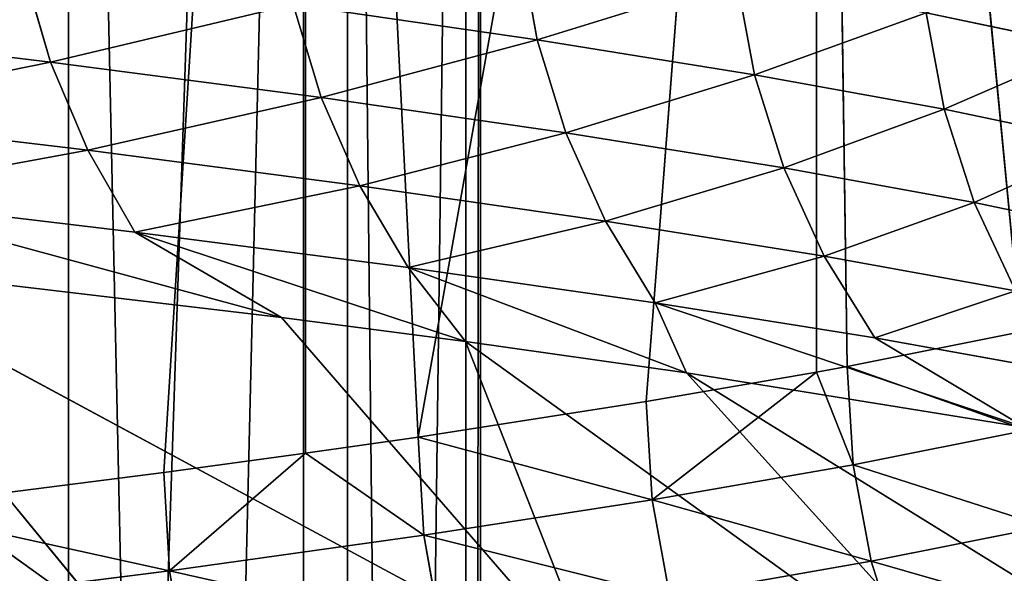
# Model space of a CAD drawing. Extents: x 1 to 183, y 3 to 451.
# Tile 395 of 457: x 112.61 to 115.14, y 348.47 to 349.9. Entities that reach past the tile are written whole.
import ezdxf

# ---------------------------------------------------------------- set-up
doc = ezdxf.new("R2010")
doc.units = 0
doc.header["$LTSCALE"] = 2.54
doc.layers.get('0').update_dxf_attribs({"color": 13, "linetype": 'CONTINUOUS'})

# ---------------------------------------------------------------- blocks, each defined once
blk = doc.blocks.new('DOZOWNIK_DO_MYD_A_FRIEGO_S')
at = {"color": 0}
for p, q in [((114.2278, 385.5593, 125.1272), (112.4526, 332.2193, 126.3248)), ((114.2278, 385.5593, 125.1272), (112.4526, 332.2193, 126.3248)), ((112.4526, 332.2193, 55.0312), (114.2278, 385.5593, 56.2288)), ((112.4526, 332.2193, 55.0312), (114.2278, 385.5593, 56.2288)), ((112.7367, 322.0593, 97.848), (112.7367, 354.5713, 97.848)), ((112.7367, 322.0593, 97.848), (112.7367, 354.5713, 97.848)), ((112.9816, 348.732, 103.6817), (113.3463, 354.5713, 103.0061)), ((112.9816, 348.732, 103.6817), (113.3463, 354.5713, 103.0061)), ((113.341, 322.0593, 85.8614), (113.341, 354.5713, 85.8614)), ((113.341, 322.0593, 85.8614), (113.341, 354.5713, 85.8614)), ((113.3463, 354.5713, 103.0061), (113.6353, 348.8233, 102.435)), ((113.3463, 354.5713, 103.0061), (113.6353, 348.8233, 102.435)), ((113.3463, 354.5713, 103.0061), (113.3463, 348.7818, 103.0061)), ((113.3463, 354.5713, 103.0061), (113.3463, 348.7818, 103.0061)), ((113.4537, 322.0593, 94.9038), (113.4537, 354.5713, 94.9038)), ((113.4537, 322.0593, 94.9038), (113.4537, 354.5713, 94.9038)), ((114.6598, 354.5713, 100.0655), (113.6353, 348.8233, 102.435)), ((114.6598, 354.5713, 100.0655), (113.6353, 348.8233, 102.435)), ((113.7582, 322.0593, 88.8628), (113.7582, 354.5713, 88.8628)), ((113.7582, 322.0593, 88.8628), (113.7582, 354.5713, 88.8628)), ((113.796, 322.0593, 91.8929), (113.796, 354.5713, 91.8929)), ((113.796, 322.0593, 91.8929), (113.796, 354.5713, 91.8929)), ((114.6598, 354.5713, 100.0655), (114.2216, 348.9144, 101.157)), ((114.6598, 354.5713, 100.0655), (114.2216, 348.9144, 101.157)), ((114.6598, 348.9902, 100.0656), (114.6598, 354.5713, 100.0655)), ((114.7386, 349.0047, 99.8533), (114.6598, 354.5713, 100.0655)), ((114.6598, 348.9902, 100.0656), (114.6598, 354.5713, 100.0655)), ((114.7386, 349.0047, 99.8533), (114.6598, 354.5713, 100.0655)), ((115.1847, 349.094, 98.5295), (114.6598, 354.5713, 100.0655)), ((115.1847, 349.094, 98.5295), (114.6598, 354.5713, 100.0655)), ((113.9418, 349.8456, 79.4094), (113.897, 350.0939, 79.4302)), ((113.9418, 349.8456, 79.4094), (113.897, 350.0939, 79.4302)), ((112.6905, 349.788, 76.8777), (112.6207, 350.0277, 76.9195)), ((112.6905, 349.788, 76.8777), (112.6207, 350.0277, 76.9195)), ((114.5001, 349.7555, 80.6982), (114.4543, 350.0038, 80.7167)), ((114.5001, 349.7555, 80.6982), (114.4543, 350.0038, 80.7167)), ((113.9418, 349.8456, 79.4094), (113.3146, 349.9365, 78.148)), ((113.3865, 349.6967, 78.1099), (113.3146, 349.9365, 78.148)), ((113.9418, 349.8456, 79.4094), (113.3146, 349.9365, 78.148)), ((113.3865, 349.6967, 78.1099), (113.3146, 349.9365, 78.148)), ((115.3571, 349.8274, 83.3494), (114.9413, 349.9149, 82.0249)), ((114.988, 349.6666, 82.0089), (114.9413, 349.9149, 82.0249)), ((115.3571, 349.8274, 83.3494), (114.9413, 349.9149, 82.0249)), ((114.988, 349.6666, 82.0089), (114.9413, 349.9149, 82.0249)), ((112.6905, 349.788, 76.8777), (111.9303, 349.8793, 75.6837)), ((112.6905, 349.788, 76.8777), (111.9303, 349.8793, 75.6837)), ((114.5001, 349.7555, 80.6982), (113.9418, 349.8456, 79.4094)), ((114.0156, 349.6058, 79.3751), (113.9418, 349.8456, 79.4094)), ((114.5001, 349.7555, 80.6982), (113.9418, 349.8456, 79.4094)), ((114.0156, 349.6058, 79.3751), (113.9418, 349.8456, 79.4094)), ((113.3865, 349.6967, 78.1099), (112.6905, 349.788, 76.8777)), ((112.7865, 349.561, 76.82), (112.6905, 349.788, 76.8777)), ((113.3865, 349.6967, 78.1099), (112.6905, 349.788, 76.8777)), ((112.7865, 349.561, 76.82), (112.6905, 349.788, 76.8777)), ((114.988, 349.6666, 82.0089), (114.5001, 349.7555, 80.6982)), ((114.5756, 349.5158, 80.6678), (114.5001, 349.7555, 80.6982)), ((114.988, 349.6666, 82.0089), (114.5001, 349.7555, 80.6982)), ((114.5756, 349.5158, 80.6678), (114.5001, 349.7555, 80.6982)), ((114.0156, 349.6058, 79.3751), (113.3865, 349.6967, 78.1099)), ((113.4854, 349.4696, 78.0574), (113.3865, 349.6967, 78.1099)), ((114.0156, 349.6058, 79.3751), (113.3865, 349.6967, 78.1099)), ((113.4854, 349.4696, 78.0574), (113.3865, 349.6967, 78.1099)), ((115.4046, 349.5791, 83.3358), (114.988, 349.6666, 82.0089)), ((115.065, 349.4268, 81.9825), (114.988, 349.6666, 82.0089)), ((115.4046, 349.5791, 83.3358), (114.988, 349.6666, 82.0089)), ((115.065, 349.4268, 81.9825), (114.988, 349.6666, 82.0089)), ((112.7865, 349.561, 76.82), (112.0232, 349.6523, 75.6211)), ((112.7865, 349.561, 76.82), (112.0232, 349.6523, 75.6211)), ((114.5756, 349.5158, 80.6678), (114.0156, 349.6058, 79.3751)), ((114.1171, 349.3788, 79.3279), (114.0156, 349.6058, 79.3751)), ((114.5756, 349.5158, 80.6678), (114.0156, 349.6058, 79.3751)), ((114.1171, 349.3788, 79.3279), (114.0156, 349.6058, 79.3751)), ((113.4854, 349.4696, 78.0574), (112.7865, 349.561, 76.82)), ((112.9071, 349.3505, 76.7477), (112.7865, 349.561, 76.82)), ((113.4854, 349.4696, 78.0574), (112.7865, 349.561, 76.82)), ((112.9071, 349.3505, 76.7477), (112.7865, 349.561, 76.82)), ((115.065, 349.4268, 81.9825), (114.5756, 349.5158, 80.6678)), ((114.6795, 349.2887, 80.626), (114.5756, 349.5158, 80.6678)), ((115.065, 349.4268, 81.9825), (114.5756, 349.5158, 80.6678)), ((114.6795, 349.2887, 80.626), (114.5756, 349.5158, 80.6678)), ((114.1171, 349.3788, 79.3279), (113.4854, 349.4696, 78.0574)), ((113.6096, 349.2591, 77.9915), (113.4854, 349.4696, 78.0574)), ((114.1171, 349.3788, 79.3279), (113.4854, 349.4696, 78.0574)), ((113.6096, 349.2591, 77.9915), (113.4854, 349.4696, 78.0574)), ((112.9071, 349.3505, 76.7477), (112.1398, 349.4418, 75.5424)), ((113.2844, 349.1308, 77.0596), (112.1398, 349.4418, 75.5424)), ((112.9071, 349.3505, 76.7477), (112.1398, 349.4418, 75.5424)), ((113.2844, 349.1308, 77.0596), (112.1398, 349.4418, 75.5424)), ((115.4829, 349.3394, 83.3135), (115.065, 349.4268, 81.9825)), ((115.4829, 349.3394, 83.3135), (115.065, 349.4268, 81.9825)), ((115.1709, 349.1998, 81.9462), (115.065, 349.4268, 81.9825)), ((115.1709, 349.1998, 81.9462), (115.065, 349.4268, 81.9825)), ((114.6795, 349.2887, 80.626), (114.1171, 349.3788, 79.3279)), ((114.2447, 349.1683, 79.2686), (114.1171, 349.3788, 79.3279)), ((114.6795, 349.2887, 80.626), (114.1171, 349.3788, 79.3279)), ((114.2447, 349.1683, 79.2686), (114.1171, 349.3788, 79.3279)), ((113.6096, 349.2591, 77.9915), (112.9071, 349.3505, 76.7477)), ((113.7571, 349.0688, 77.9132), (112.9071, 349.3505, 76.7477)), ((113.6096, 349.2591, 77.9915), (112.9071, 349.3505, 76.7477)), ((113.7571, 349.0688, 77.9132), (112.9071, 349.3505, 76.7477)), ((113.2844, 349.1308, 77.0596), (112.9071, 349.3505, 76.7477)), ((113.2844, 349.1308, 77.0596), (112.9071, 349.3505, 76.7477)), ((112.8623, 348.3242, 74.6216), (111.4443, 349.3424, 74.2803)), ((112.8623, 348.3242, 74.6216), (111.4443, 349.3424, 74.2803)), ((114.1065, 348.1815, 76.5849), (112.0821, 349.2735, 75.1624)), ((112.0821, 349.2735, 75.1624), (113.2844, 349.1308, 77.0596)), ((114.1065, 348.1815, 76.5849), (112.0821, 349.2735, 75.1624)), ((112.8623, 348.3242, 74.6216), (112.0821, 349.2735, 75.1624)), ((112.8623, 348.3242, 74.6216), (112.0821, 349.2735, 75.1624)), ((112.0821, 349.2735, 75.1624), (113.2844, 349.1308, 77.0596)), ((115.1709, 349.1998, 81.9462), (114.6795, 349.2887, 80.626)), ((115.1709, 349.1998, 81.9462), (114.6795, 349.2887, 80.626)), ((114.81, 349.0782, 80.5735), (114.6795, 349.2887, 80.626)), ((114.81, 349.0782, 80.5735), (114.6795, 349.2887, 80.626)), ((114.2447, 349.1683, 79.2686), (113.6096, 349.2591, 77.9915)), ((114.3254, 348.9884, 79.0474), (113.6096, 349.2591, 77.9915)), ((114.2447, 349.1683, 79.2686), (113.6096, 349.2591, 77.9915)), ((114.3254, 348.9884, 79.0474), (113.6096, 349.2591, 77.9915)), ((113.7571, 349.0688, 77.9132), (113.6096, 349.2591, 77.9915)), ((113.7571, 349.0688, 77.9132), (113.6096, 349.2591, 77.9915)), ((114.81, 349.0782, 80.5735), (114.2447, 349.1683, 79.2686)), ((115.1958, 348.848, 81.1052), (114.2447, 349.1683, 79.2686)), ((114.81, 349.0782, 80.5735), (114.2447, 349.1683, 79.2686)), ((115.1958, 348.848, 81.1052), (114.2447, 349.1683, 79.2686)), ((114.3254, 348.9884, 79.0474), (114.2447, 349.1683, 79.2686)), ((114.3254, 348.9884, 79.0474), (114.2447, 349.1683, 79.2686)), ((113.2844, 349.1308, 77.0596), (114.1065, 348.1815, 76.5849)), ((113.2844, 349.1308, 77.0596), (114.1065, 348.1815, 76.5849)), ((113.2844, 349.1308, 77.0596), (113.7571, 349.0688, 77.9132)), ((113.2844, 349.1308, 77.0596), (113.7571, 349.0688, 77.9132)), ((114.7386, 349.0047, 99.8533), (115.1847, 349.094, 98.5295)), ((114.7386, 349.0047, 99.8533), (115.1847, 349.094, 98.5295)), ((115.304, 348.9893, 81.9006), (114.81, 349.0782, 80.5735)), ((115.304, 348.9893, 81.9006), (114.81, 349.0782, 80.5735)), ((115.1958, 348.848, 81.1052), (114.81, 349.0782, 80.5735)), ((115.1958, 348.848, 81.1052), (114.81, 349.0782, 80.5735)), ((113.7571, 349.0688, 77.9132), (114.3254, 348.9884, 79.0474)), ((115.1837, 348.0392, 78.6421), (113.7571, 349.0688, 77.9132)), ((114.1065, 348.1815, 76.5849), (113.7571, 349.0688, 77.9132)), ((115.1837, 348.0392, 78.6421), (113.7571, 349.0688, 77.9132)), ((114.1065, 348.1815, 76.5849), (113.7571, 349.0688, 77.9132)), ((113.7571, 349.0688, 77.9132), (114.3254, 348.9884, 79.0474)), ((114.6598, 348.9902, 100.0656), (114.7386, 349.0047, 99.8533)), ((114.6598, 348.9902, 100.0656), (114.7386, 349.0047, 99.8533)), ((114.7386, 349.0047, 99.8533), (114.7541, 348.752, 99.859)), ((114.7386, 349.0047, 99.8533), (114.7541, 348.752, 99.859)), ((114.2216, 348.9144, 101.157), (114.6598, 348.9902, 100.0656)), ((114.2216, 348.9144, 101.157), (114.6598, 348.9902, 100.0656)), ((114.2369, 348.6617, 101.1635), (114.6598, 348.9902, 100.0656)), ((114.2369, 348.6617, 101.1635), (114.6598, 348.9902, 100.0656)), ((114.3254, 348.9884, 79.0474), (115.1837, 348.0392, 78.6421)), ((114.3254, 348.9884, 79.0474), (115.1837, 348.0392, 78.6421)), ((114.3254, 348.9884, 79.0474), (116.0845, 347.8987, 80.7716)), ((114.3254, 348.9884, 79.0474), (116.0845, 347.8987, 80.7716)), ((114.3254, 348.9884, 79.0474), (115.1958, 348.848, 81.1052)), ((114.3254, 348.9884, 79.0474), (115.1958, 348.848, 81.1052)), ((114.7541, 348.752, 99.859), (114.6598, 348.9902, 100.0656)), ((114.7541, 348.752, 99.859), (114.6598, 348.9902, 100.0656)), ((113.6353, 348.8233, 102.435), (114.2216, 348.9144, 101.157)), ((113.6353, 348.8233, 102.435), (114.2216, 348.9144, 101.157)), ((114.2216, 348.9144, 101.157), (114.2369, 348.6617, 101.1635)), ((114.2216, 348.9144, 101.157), (114.2369, 348.6617, 101.1635)), ((113.3463, 348.7818, 103.0061), (113.6353, 348.8233, 102.435)), ((113.3463, 348.7818, 103.0061), (113.6353, 348.8233, 102.435)), ((113.6502, 348.5707, 102.4423), (113.6353, 348.8233, 102.435)), ((113.6502, 348.5707, 102.4423), (113.6353, 348.8233, 102.435)), ((114.7541, 348.752, 99.859), (115.2005, 348.8413, 98.5344)), ((114.7541, 348.752, 99.859), (115.2005, 348.8413, 98.5344)), ((112.9816, 348.732, 103.6817), (113.3463, 348.7818, 103.0061)), ((112.9816, 348.732, 103.6817), (113.3463, 348.7818, 103.0061)), ((112.9961, 348.4793, 103.6897), (113.3463, 348.7818, 103.0061)), ((112.9961, 348.4793, 103.6897), (113.3463, 348.7818, 103.0061)), ((113.3463, 348.7818, 103.0061), (113.6502, 348.5707, 102.4423)), ((113.3463, 348.7818, 103.0061), (113.6502, 348.5707, 102.4423)), ((114.2369, 348.6617, 101.1635), (114.7541, 348.752, 99.859)), ((114.2369, 348.6617, 101.1635), (114.7541, 348.752, 99.859)), ((114.8005, 348.5038, 99.876), (114.7541, 348.752, 99.859)), ((114.8005, 348.5038, 99.876), (114.7541, 348.752, 99.859)), ((112.2633, 348.6407, 104.8918), (112.9816, 348.732, 103.6817)), ((112.2633, 348.6407, 104.8918), (112.9816, 348.732, 103.6817)), ((112.9816, 348.732, 103.6817), (112.9961, 348.4793, 103.6897)), ((112.9816, 348.732, 103.6817), (112.9961, 348.4793, 103.6897)), ((114.2369, 348.6617, 101.1635), (113.6502, 348.5707, 102.4423)), ((114.2369, 348.6617, 101.1635), (113.6502, 348.5707, 102.4423)), ((114.2369, 348.6617, 101.1635), (114.2823, 348.4134, 101.183)), ((114.2369, 348.6617, 101.1635), (114.2823, 348.4134, 101.183)), ((114.8005, 348.5038, 99.876), (115.2477, 348.593, 98.549)), ((114.8005, 348.5038, 99.876), (115.2477, 348.593, 98.549)), ((112.9961, 348.4793, 103.6897), (113.6502, 348.5707, 102.4423)), ((112.9961, 348.4793, 103.6897), (113.6502, 348.5707, 102.4423)), ((113.6945, 348.3224, 102.464), (113.6502, 348.5707, 102.4423)), ((113.6945, 348.3224, 102.464), (113.6502, 348.5707, 102.4423)), ((114.8005, 348.5038, 99.876), (114.2823, 348.4134, 101.183)), ((114.8005, 348.5038, 99.876), (114.2823, 348.4134, 101.183)), ((114.8005, 348.5038, 99.876), (114.8769, 348.264, 99.904)), ((114.8005, 348.5038, 99.876), (114.8769, 348.264, 99.904)), ((112.9961, 348.4793, 103.6897), (112.2773, 348.388, 104.9007)), ((112.9961, 348.4793, 103.6897), (112.2773, 348.388, 104.9007)), ((112.9961, 348.4793, 103.6897), (113.0392, 348.231, 103.7138)), ((112.9961, 348.4793, 103.6897), (113.0392, 348.231, 103.7138))]:
    blk.add_line(p, q, dxfattribs=at)
mesh = blk.add_polyface(dxfattribs=at)
corners = [(117.0008, 332.2193, 122.9736), (114.2278, 385.5593, 125.1272), (112.4526, 332.2193, 126.3248)]
mesh.append_faces([[corners[k] for k in face] for face in [(0, 1, 2)]], dxfattribs={"color": 0})
mesh = blk.add_polyface(dxfattribs=at)
corners = [(114.2278, 385.5593, 125.1272), (112.4526, 385.5593, 126.3248), (112.4526, 332.2193, 126.3248)]
mesh.append_faces([[corners[k] for k in face] for face in [(0, 1, 2)]], dxfattribs={"color": 0})
mesh = blk.add_polyface(dxfattribs=at)
corners = [(117.0008, 332.2193, 58.3824), (112.4526, 332.2193, 55.0312), (114.2278, 385.5593, 56.2288)]
mesh.append_faces([[corners[k] for k in face] for face in [(0, 1, 2)]], dxfattribs={"color": 0})
mesh = blk.add_polyface(dxfattribs=at)
corners = [(114.2278, 385.5593, 56.2288), (112.4526, 332.2193, 55.0312), (112.4526, 385.5593, 55.0312)]
mesh.append_faces([[corners[k] for k in face] for face in [(0, 1, 2)]], dxfattribs={"color": 0})
mesh = blk.add_polyface(dxfattribs=at)
corners = [(117.0008, 385.5593, 122.9736), (114.2278, 385.5593, 125.1272), (117.0008, 332.2193, 122.9736)]
mesh.append_faces([[corners[k] for k in face] for face in [(0, 1, 2)]], dxfattribs={"color": 0})
mesh = blk.add_polyface(dxfattribs=at)
corners = [(117.0008, 332.2193, 58.3824), (114.2278, 385.5593, 56.2288), (117.0008, 385.5593, 58.3824)]
mesh.append_faces([[corners[k] for k in face] for face in [(0, 1, 2)]], dxfattribs={"color": 0})
mesh = blk.add_polyface(dxfattribs=at)
corners = [(111.6564, 354.5713, 100.6791), (112.7367, 322.0593, 97.848), (111.6564, 322.0593, 100.6791), (112.7367, 354.5713, 97.848)]
mesh.append_faces([[corners[k] for k in face] for face in [(0, 1, 2), (1, 0, 3)]], dxfattribs={"vtx0": -1, "color": 0})
mesh = blk.add_polyface(dxfattribs=at)
corners = [(111.6878, 354.5713, 105.7668), (112.2633, 348.6407, 104.8918), (113.3463, 354.5713, 103.0061)]
mesh.append_faces([[corners[k] for k in face] for face in [(0, 1, 2)]], dxfattribs={"color": 0})
mesh = blk.add_polyface(dxfattribs=at)
corners = [(113.3463, 354.5713, 103.0061), (112.2633, 348.6407, 104.8918), (112.9816, 348.732, 103.6817)]
mesh.append_faces([[corners[k] for k in face] for face in [(0, 1, 2)]], dxfattribs={"color": 0})
mesh = blk.add_polyface(dxfattribs=at)
corners = [(113.341, 354.5713, 85.8614), (112.5509, 322.0593, 82.936), (113.341, 322.0593, 85.8614), (112.5509, 354.5713, 82.936)]
mesh.append_faces([[corners[k] for k in face] for face in [(0, 1, 2), (1, 0, 3)]], dxfattribs={"vtx0": -1, "color": 0})
mesh = blk.add_polyface(dxfattribs=at)
corners = [(112.7367, 354.5713, 97.848), (113.4537, 322.0593, 94.9038), (112.7367, 322.0593, 97.848), (113.4537, 354.5713, 94.9038)]
mesh.append_faces([[corners[k] for k in face] for face in [(0, 1, 2), (1, 0, 3)]], dxfattribs={"vtx0": -1, "color": 0})
mesh = blk.add_polyface(dxfattribs=at)
corners = [(113.3463, 354.5713, 103.0061), (112.9816, 348.732, 103.6817), (113.3463, 348.7818, 103.0061)]
mesh.append_faces([[corners[k] for k in face] for face in [(0, 1, 2)]], dxfattribs={"color": 0})
mesh = blk.add_polyface(dxfattribs=at)
corners = [(113.7582, 354.5713, 88.8628), (113.341, 322.0593, 85.8614), (113.7582, 322.0593, 88.8628), (113.341, 354.5713, 85.8614)]
mesh.append_faces([[corners[k] for k in face] for face in [(0, 1, 2), (1, 0, 3)]], dxfattribs={"vtx0": -1, "color": 0})
mesh = blk.add_polyface(dxfattribs=at)
corners = [(113.3463, 354.5713, 103.0061), (113.6353, 348.8233, 102.435), (114.6598, 354.5713, 100.0655)]
mesh.append_faces([[corners[k] for k in face] for face in [(0, 1, 2)]], dxfattribs={"color": 0})
mesh = blk.add_polyface(dxfattribs=at)
corners = [(113.3463, 354.5713, 103.0061), (113.3463, 348.7818, 103.0061), (113.6353, 348.8233, 102.435)]
mesh.append_faces([[corners[k] for k in face] for face in [(0, 1, 2)]], dxfattribs={"color": 0})
mesh = blk.add_polyface(dxfattribs=at)
corners = [(113.4537, 354.5713, 94.9038), (113.796, 322.0593, 91.8929), (113.4537, 322.0593, 94.9038), (113.796, 354.5713, 91.8929)]
mesh.append_faces([[corners[k] for k in face] for face in [(0, 1, 2), (1, 0, 3)]], dxfattribs={"vtx0": -1, "color": 0})
mesh = blk.add_polyface(dxfattribs=at)
corners = [(114.6598, 354.5713, 100.0655), (113.6353, 348.8233, 102.435), (114.2216, 348.9144, 101.157)]
mesh.append_faces([[corners[k] for k in face] for face in [(0, 1, 2)]], dxfattribs={"color": 0})
mesh = blk.add_polyface(dxfattribs=at)
corners = [(113.796, 354.5713, 91.8929), (113.7582, 322.0593, 88.8628), (113.796, 322.0593, 91.8929), (113.7582, 354.5713, 88.8628)]
mesh.append_faces([[corners[k] for k in face] for face in [(0, 1, 2), (1, 0, 3)]], dxfattribs={"vtx0": -1, "color": 0})
mesh = blk.add_polyface(dxfattribs=at)
corners = [(114.6598, 354.5713, 100.0655), (114.2216, 348.9144, 101.157), (114.6598, 348.9902, 100.0656)]
mesh.append_faces([[corners[k] for k in face] for face in [(0, 1, 2)]], dxfattribs={"color": 0})
mesh = blk.add_polyface(dxfattribs=at)
corners = [(114.6598, 354.5713, 100.0655), (114.6598, 348.9902, 100.0656), (114.7386, 349.0047, 99.8533)]
mesh.append_faces([[corners[k] for k in face] for face in [(0, 1, 2)]], dxfattribs={"color": 0})
mesh = blk.add_polyface(dxfattribs=at)
corners = [(114.6598, 354.5713, 100.0655), (114.7386, 349.0047, 99.8533), (115.1847, 349.094, 98.5295)]
mesh.append_faces([[corners[k] for k in face] for face in [(0, 1, 2)]], dxfattribs={"color": 0})
mesh = blk.add_polyface(dxfattribs=at)
corners = [(114.6598, 354.5713, 100.0655), (115.1847, 349.094, 98.5295), (115.6093, 354.5713, 96.9881)]
mesh.append_faces([[corners[k] for k in face] for face in [(0, 1, 2)]], dxfattribs={"color": 0})
mesh = blk.add_polyface(dxfattribs=at)
corners = [(113.3146, 349.9365, 78.148), (113.897, 350.0939, 79.4302), (113.9418, 349.8456, 79.4094), (113.271, 350.1847, 78.1712)]
mesh.append_faces([[corners[k] for k in face] for face in [(0, 1, 2), (1, 0, 3)]], dxfattribs={"vtx0": -1, "color": 0})
mesh = blk.add_polyface(dxfattribs=at)
corners = [(114.9413, 349.9149, 82.0249), (115.3412, 350.0801, 83.3539), (115.3571, 349.8274, 83.3494), (114.9256, 350.1675, 82.0303)]
mesh.append_faces([[corners[k] for k in face] for face in [(0, 1, 2), (1, 0, 3)]], dxfattribs={"vtx0": -1, "color": 0})
mesh = blk.add_polyface(dxfattribs=at)
corners = [(111.9303, 349.8793, 75.6837), (112.6207, 350.0277, 76.9195), (112.6905, 349.788, 76.8777), (111.8629, 350.1191, 75.7292)]
mesh.append_faces([[corners[k] for k in face] for face in [(0, 1, 2), (1, 0, 3)]], dxfattribs={"vtx0": -1, "color": 0})
mesh = blk.add_polyface(dxfattribs=at)
corners = [(113.9418, 349.8456, 79.4094), (114.4543, 350.0038, 80.7167), (114.5001, 349.7555, 80.6982), (113.897, 350.0939, 79.4302)]
mesh.append_faces([[corners[k] for k in face] for face in [(0, 1, 2), (1, 0, 3)]], dxfattribs={"vtx0": -1, "color": 0})
mesh = blk.add_polyface(dxfattribs=at)
corners = [(112.6905, 349.788, 76.8777), (113.3146, 349.9365, 78.148), (113.3865, 349.6967, 78.1099), (112.6207, 350.0277, 76.9195)]
mesh.append_faces([[corners[k] for k in face] for face in [(0, 1, 2), (1, 0, 3)]], dxfattribs={"vtx0": -1, "color": 0})
mesh = blk.add_polyface(dxfattribs=at)
corners = [(114.5001, 349.7555, 80.6982), (114.9413, 349.9149, 82.0249), (114.988, 349.6666, 82.0089), (114.4543, 350.0038, 80.7167)]
mesh.append_faces([[corners[k] for k in face] for face in [(0, 1, 2), (1, 0, 3)]], dxfattribs={"vtx0": -1, "color": 0})
mesh = blk.add_polyface(dxfattribs=at)
corners = [(113.3865, 349.6967, 78.1099), (113.9418, 349.8456, 79.4094), (114.0156, 349.6058, 79.3751), (113.3146, 349.9365, 78.148)]
mesh.append_faces([[corners[k] for k in face] for face in [(0, 1, 2), (1, 0, 3)]], dxfattribs={"vtx0": -1, "color": 0})
mesh = blk.add_polyface(dxfattribs=at)
corners = [(114.988, 349.6666, 82.0089), (115.3571, 349.8274, 83.3494), (115.4046, 349.5791, 83.3358), (114.9413, 349.9149, 82.0249)]
mesh.append_faces([[corners[k] for k in face] for face in [(0, 1, 2), (1, 0, 3)]], dxfattribs={"vtx0": -1, "color": 0})
mesh = blk.add_polyface(dxfattribs=at)
corners = [(112.0232, 349.6523, 75.6211), (112.6905, 349.788, 76.8777), (112.7865, 349.561, 76.82), (111.9303, 349.8793, 75.6837)]
mesh.append_faces([[corners[k] for k in face] for face in [(0, 1, 2), (1, 0, 3)]], dxfattribs={"vtx0": -1, "color": 0})
mesh = blk.add_polyface(dxfattribs=at)
corners = [(114.0156, 349.6058, 79.3751), (114.5001, 349.7555, 80.6982), (114.5756, 349.5158, 80.6678), (113.9418, 349.8456, 79.4094)]
mesh.append_faces([[corners[k] for k in face] for face in [(0, 1, 2), (1, 0, 3)]], dxfattribs={"vtx0": -1, "color": 0})
mesh = blk.add_polyface(dxfattribs=at)
corners = [(112.7865, 349.561, 76.82), (113.3865, 349.6967, 78.1099), (113.4854, 349.4696, 78.0574), (112.6905, 349.788, 76.8777)]
mesh.append_faces([[corners[k] for k in face] for face in [(0, 1, 2), (1, 0, 3)]], dxfattribs={"vtx0": -1, "color": 0})
mesh = blk.add_polyface(dxfattribs=at)
corners = [(114.5756, 349.5158, 80.6678), (114.988, 349.6666, 82.0089), (115.065, 349.4268, 81.9825), (114.5001, 349.7555, 80.6982)]
mesh.append_faces([[corners[k] for k in face] for face in [(0, 1, 2), (1, 0, 3)]], dxfattribs={"vtx0": -1, "color": 0})
mesh = blk.add_polyface(dxfattribs=at)
corners = [(113.4854, 349.4696, 78.0574), (114.0156, 349.6058, 79.3751), (114.1171, 349.3788, 79.3279), (113.3865, 349.6967, 78.1099)]
mesh.append_faces([[corners[k] for k in face] for face in [(0, 1, 2), (1, 0, 3)]], dxfattribs={"vtx0": -1, "color": 0})
mesh = blk.add_polyface(dxfattribs=at)
corners = [(115.065, 349.4268, 81.9825), (115.4046, 349.5791, 83.3358), (115.4829, 349.3394, 83.3135), (114.988, 349.6666, 82.0089)]
mesh.append_faces([[corners[k] for k in face] for face in [(0, 1, 2), (1, 0, 3)]], dxfattribs={"vtx0": -1, "color": 0})
mesh = blk.add_polyface(dxfattribs=at)
corners = [(112.1398, 349.4418, 75.5424), (112.7865, 349.561, 76.82), (112.9071, 349.3505, 76.7477), (112.0232, 349.6523, 75.6211)]
mesh.append_faces([[corners[k] for k in face] for face in [(0, 1, 2), (1, 0, 3)]], dxfattribs={"vtx0": -1, "color": 0})
mesh = blk.add_polyface(dxfattribs=at)
corners = [(114.1171, 349.3788, 79.3279), (114.5756, 349.5158, 80.6678), (114.6795, 349.2887, 80.626), (114.0156, 349.6058, 79.3751)]
mesh.append_faces([[corners[k] for k in face] for face in [(0, 1, 2), (1, 0, 3)]], dxfattribs={"vtx0": -1, "color": 0})
mesh = blk.add_polyface(dxfattribs=at)
corners = [(112.9071, 349.3505, 76.7477), (113.4854, 349.4696, 78.0574), (113.6096, 349.2591, 77.9915), (112.7865, 349.561, 76.82)]
mesh.append_faces([[corners[k] for k in face] for face in [(0, 1, 2), (1, 0, 3)]], dxfattribs={"vtx0": -1, "color": 0})
mesh = blk.add_polyface(dxfattribs=at)
corners = [(114.6795, 349.2887, 80.626), (115.065, 349.4268, 81.9825), (115.1709, 349.1998, 81.9462), (114.5756, 349.5158, 80.6678)]
mesh.append_faces([[corners[k] for k in face] for face in [(0, 1, 2), (1, 0, 3)]], dxfattribs={"vtx0": -1, "color": 0})
mesh = blk.add_polyface(dxfattribs=at)
corners = [(113.6096, 349.2591, 77.9915), (114.1171, 349.3788, 79.3279), (114.2447, 349.1683, 79.2686), (113.4854, 349.4696, 78.0574)]
mesh.append_faces([[corners[k] for k in face] for face in [(0, 1, 2), (1, 0, 3)]], dxfattribs={"vtx0": -1, "color": 0})
mesh = blk.add_polyface(dxfattribs=at)
corners = [(112.1398, 349.4418, 75.5424), (113.2844, 349.1308, 77.0596), (112.0821, 349.2735, 75.1624)]
mesh.append_faces([[corners[k] for k in face] for face in [(0, 1, 2)]], dxfattribs={"color": 0})
mesh = blk.add_polyface(dxfattribs=at)
corners = [(112.1398, 349.4418, 75.5424), (112.9071, 349.3505, 76.7477), (113.2844, 349.1308, 77.0596)]
mesh.append_faces([[corners[k] for k in face] for face in [(0, 1, 2)]], dxfattribs={"color": 0})
mesh = blk.add_polyface(dxfattribs=at)
corners = [(115.1709, 349.1998, 81.9462), (115.4829, 349.3394, 83.3135), (115.5905, 349.1123, 83.2827), (115.065, 349.4268, 81.9825)]
mesh.append_faces([[corners[k] for k in face] for face in [(0, 1, 2), (1, 0, 3)]], dxfattribs={"vtx0": -1, "color": 0})
mesh = blk.add_polyface(dxfattribs=at)
corners = [(114.2447, 349.1683, 79.2686), (114.6795, 349.2887, 80.626), (114.81, 349.0782, 80.5735), (114.1171, 349.3788, 79.3279)]
mesh.append_faces([[corners[k] for k in face] for face in [(0, 1, 2), (1, 0, 3)]], dxfattribs={"vtx0": -1, "color": 0})
mesh = blk.add_polyface(dxfattribs=at)
corners = [(112.9071, 349.3505, 76.7477), (113.6096, 349.2591, 77.9915), (113.7571, 349.0688, 77.9132)]
mesh.append_faces([[corners[k] for k in face] for face in [(0, 1, 2)]], dxfattribs={"color": 0})
mesh = blk.add_polyface(dxfattribs=at)
corners = [(113.7571, 349.0688, 77.9132), (113.2844, 349.1308, 77.0596), (112.9071, 349.3505, 76.7477)]
mesh.append_faces([[corners[k] for k in face] for face in [(0, 1, 2)]], dxfattribs={"color": 0})
mesh = blk.add_polyface(dxfattribs=at)
corners = [(112.0821, 349.2735, 75.1624), (112.8623, 348.3242, 74.6216), (111.4443, 349.3424, 74.2803)]
mesh.append_faces([[corners[k] for k in face] for face in [(0, 1, 2)]], dxfattribs={"color": 0})
mesh = blk.add_polyface(dxfattribs=at)
corners = [(112.8623, 348.3242, 74.6216), (111.4642, 348.4659, 72.7719), (111.4443, 349.3424, 74.2803)]
mesh.append_faces([[corners[k] for k in face] for face in [(0, 1, 2)]], dxfattribs={"color": 0})
mesh = blk.add_polyface(dxfattribs=at)
corners = [(113.2844, 349.1308, 77.0596), (114.1065, 348.1815, 76.5849), (112.0821, 349.2735, 75.1624)]
mesh.append_faces([[corners[k] for k in face] for face in [(0, 1, 2)]], dxfattribs={"color": 0})
mesh = blk.add_polyface(dxfattribs=at)
corners = [(114.1065, 348.1815, 76.5849), (112.8623, 348.3242, 74.6216), (112.0821, 349.2735, 75.1624)]
mesh.append_faces([[corners[k] for k in face] for face in [(0, 1, 2)]], dxfattribs={"color": 0})
mesh = blk.add_polyface(dxfattribs=at)
corners = [(114.81, 349.0782, 80.5735), (115.1709, 349.1998, 81.9462), (115.304, 348.9893, 81.9006), (114.6795, 349.2887, 80.626)]
mesh.append_faces([[corners[k] for k in face] for face in [(0, 1, 2), (1, 0, 3)]], dxfattribs={"vtx0": -1, "color": 0})
mesh = blk.add_polyface(dxfattribs=at)
corners = [(113.6096, 349.2591, 77.9915), (114.2447, 349.1683, 79.2686), (114.3254, 348.9884, 79.0474)]
mesh.append_faces([[corners[k] for k in face] for face in [(0, 1, 2)]], dxfattribs={"color": 0})
mesh = blk.add_polyface(dxfattribs=at)
corners = [(113.6096, 349.2591, 77.9915), (114.3254, 348.9884, 79.0474), (113.7571, 349.0688, 77.9132)]
mesh.append_faces([[corners[k] for k in face] for face in [(0, 1, 2)]], dxfattribs={"color": 0})
mesh = blk.add_polyface(dxfattribs=at)
corners = [(114.2447, 349.1683, 79.2686), (114.81, 349.0782, 80.5735), (115.1958, 348.848, 81.1052)]
mesh.append_faces([[corners[k] for k in face] for face in [(0, 1, 2)]], dxfattribs={"color": 0})
mesh = blk.add_polyface(dxfattribs=at)
corners = [(114.2447, 349.1683, 79.2686), (115.1958, 348.848, 81.1052), (114.3254, 348.9884, 79.0474)]
mesh.append_faces([[corners[k] for k in face] for face in [(0, 1, 2)]], dxfattribs={"color": 0})
mesh = blk.add_polyface(dxfattribs=at)
corners = [(113.7571, 349.0688, 77.9132), (114.1065, 348.1815, 76.5849), (113.2844, 349.1308, 77.0596)]
mesh.append_faces([[corners[k] for k in face] for face in [(0, 1, 2)]], dxfattribs={"color": 0})
mesh = blk.add_polyface(dxfattribs=at)
corners = [(115.2005, 348.8413, 98.5344), (114.7386, 349.0047, 99.8533), (114.7541, 348.752, 99.859), (115.1847, 349.094, 98.5295)]
mesh.append_faces([[corners[k] for k in face] for face in [(0, 1, 2), (1, 0, 3)]], dxfattribs={"vtx0": -1, "color": 0})
mesh = blk.add_polyface(dxfattribs=at)
corners = [(114.81, 349.0782, 80.5735), (115.304, 348.9893, 81.9006), (115.1958, 348.848, 81.1052)]
mesh.append_faces([[corners[k] for k in face] for face in [(0, 1, 2)]], dxfattribs={"color": 0})
mesh = blk.add_polyface(dxfattribs=at)
corners = [(114.3254, 348.9884, 79.0474), (115.1837, 348.0392, 78.6421), (113.7571, 349.0688, 77.9132)]
mesh.append_faces([[corners[k] for k in face] for face in [(0, 1, 2)]], dxfattribs={"color": 0})
mesh = blk.add_polyface(dxfattribs=at)
corners = [(115.1837, 348.0392, 78.6421), (114.1065, 348.1815, 76.5849), (113.7571, 349.0688, 77.9132)]
mesh.append_faces([[corners[k] for k in face] for face in [(0, 1, 2)]], dxfattribs={"color": 0})
mesh = blk.add_polyface(dxfattribs=at)
corners = [(114.7386, 349.0047, 99.8533), (114.6598, 348.9902, 100.0656), (114.7541, 348.752, 99.859)]
mesh.append_faces([[corners[k] for k in face] for face in [(0, 1, 2)]], dxfattribs={"color": 0})
mesh = blk.add_polyface(dxfattribs=at)
corners = [(114.6598, 348.9902, 100.0656), (114.2216, 348.9144, 101.157), (114.2369, 348.6617, 101.1635)]
mesh.append_faces([[corners[k] for k in face] for face in [(0, 1, 2)]], dxfattribs={"color": 0})
mesh = blk.add_polyface(dxfattribs=at)
corners = [(114.6598, 348.9902, 100.0656), (114.2369, 348.6617, 101.1635), (114.7541, 348.752, 99.859)]
mesh.append_faces([[corners[k] for k in face] for face in [(0, 1, 2)]], dxfattribs={"color": 0})
mesh = blk.add_polyface(dxfattribs=at)
corners = [(116.0845, 347.8987, 80.7716), (115.1837, 348.0392, 78.6421), (114.3254, 348.9884, 79.0474)]
mesh.append_faces([[corners[k] for k in face] for face in [(0, 1, 2)]], dxfattribs={"color": 0})
mesh = blk.add_polyface(dxfattribs=at)
corners = [(115.1958, 348.848, 81.1052), (116.0845, 347.8987, 80.7716), (114.3254, 348.9884, 79.0474)]
mesh.append_faces([[corners[k] for k in face] for face in [(0, 1, 2)]], dxfattribs={"color": 0})
mesh = blk.add_polyface(dxfattribs=at)
corners = [(114.2369, 348.6617, 101.1635), (113.6353, 348.8233, 102.435), (113.6502, 348.5707, 102.4423), (114.2216, 348.9144, 101.157)]
mesh.append_faces([[corners[k] for k in face] for face in [(0, 1, 2), (1, 0, 3)]], dxfattribs={"vtx0": -1, "color": 0})
mesh = blk.add_polyface(dxfattribs=at)
corners = [(113.6353, 348.8233, 102.435), (113.3463, 348.7818, 103.0061), (113.6502, 348.5707, 102.4423)]
mesh.append_faces([[corners[k] for k in face] for face in [(0, 1, 2)]], dxfattribs={"color": 0})
mesh = blk.add_polyface(dxfattribs=at)
corners = [(115.2477, 348.593, 98.549), (114.7541, 348.752, 99.859), (114.8005, 348.5038, 99.876), (115.2005, 348.8413, 98.5344)]
mesh.append_faces([[corners[k] for k in face] for face in [(0, 1, 2), (1, 0, 3)]], dxfattribs={"vtx0": -1, "color": 0})
mesh = blk.add_polyface(dxfattribs=at)
corners = [(113.3463, 348.7818, 103.0061), (112.9816, 348.732, 103.6817), (112.9961, 348.4793, 103.6897)]
mesh.append_faces([[corners[k] for k in face] for face in [(0, 1, 2)]], dxfattribs={"color": 0})
mesh = blk.add_polyface(dxfattribs=at)
corners = [(113.3463, 348.7818, 103.0061), (112.9961, 348.4793, 103.6897), (113.6502, 348.5707, 102.4423)]
mesh.append_faces([[corners[k] for k in face] for face in [(0, 1, 2)]], dxfattribs={"color": 0})
mesh = blk.add_polyface(dxfattribs=at)
corners = [(114.8005, 348.5038, 99.876), (114.2369, 348.6617, 101.1635), (114.2823, 348.4134, 101.183), (114.7541, 348.752, 99.859)]
mesh.append_faces([[corners[k] for k in face] for face in [(0, 1, 2), (1, 0, 3)]], dxfattribs={"vtx0": -1, "color": 0})
mesh = blk.add_polyface(dxfattribs=at)
corners = [(112.9961, 348.4793, 103.6897), (112.2633, 348.6407, 104.8918), (112.2773, 348.388, 104.9007), (112.9816, 348.732, 103.6817)]
mesh.append_faces([[corners[k] for k in face] for face in [(0, 1, 2), (1, 0, 3)]], dxfattribs={"vtx0": -1, "color": 0})
mesh = blk.add_polyface(dxfattribs=at)
corners = [(114.2823, 348.4134, 101.183), (113.6502, 348.5707, 102.4423), (113.6945, 348.3224, 102.464), (114.2369, 348.6617, 101.1635)]
mesh.append_faces([[corners[k] for k in face] for face in [(0, 1, 2), (1, 0, 3)]], dxfattribs={"vtx0": -1, "color": 0})
mesh = blk.add_polyface(dxfattribs=at)
corners = [(115.3255, 348.3533, 98.5729), (114.8005, 348.5038, 99.876), (114.8769, 348.264, 99.904), (115.2477, 348.593, 98.549)]
mesh.append_faces([[corners[k] for k in face] for face in [(0, 1, 2), (1, 0, 3)]], dxfattribs={"vtx0": -1, "color": 0})
mesh = blk.add_polyface(dxfattribs=at)
corners = [(113.6945, 348.3224, 102.464), (112.9961, 348.4793, 103.6897), (113.0392, 348.231, 103.7138), (113.6502, 348.5707, 102.4423)]
mesh.append_faces([[corners[k] for k in face] for face in [(0, 1, 2), (1, 0, 3)]], dxfattribs={"vtx0": -1, "color": 0})
mesh = blk.add_polyface(dxfattribs=at)
corners = [(114.8769, 348.264, 99.904), (114.2823, 348.4134, 101.183), (114.3571, 348.1737, 101.2149), (114.8005, 348.5038, 99.876)]
mesh.append_faces([[corners[k] for k in face] for face in [(0, 1, 2), (1, 0, 3)]], dxfattribs={"vtx0": -1, "color": 0})
mesh = blk.add_polyface(dxfattribs=at)
corners = [(113.0392, 348.231, 103.7138), (112.2773, 348.388, 104.9007), (112.3191, 348.1398, 104.927), (112.9961, 348.4793, 103.6897)]
mesh.append_faces([[corners[k] for k in face] for face in [(0, 1, 2), (1, 0, 3)]], dxfattribs={"vtx0": -1, "color": 0})

msp = doc.modelspace()

# ---------------------------------------------------------------- block references
at = {"color": 0}
msp.add_blockref('DOZOWNIK_DO_MYD_A_FRIEGO_S', (0, 0), dxfattribs=at)

doc.saveas('drawing.dxf')
